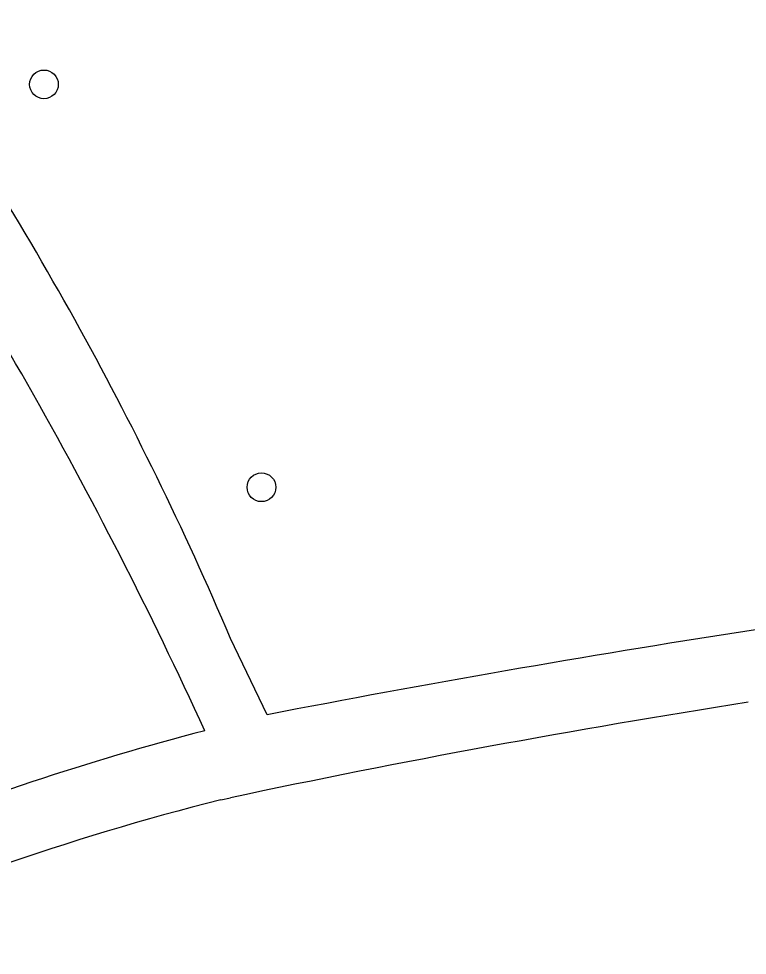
# Model space of a CAD drawing. Extents: x 158087 to 159494, y 382905 to 383981.
# Drawn here: x 158992.8 to 159017.58, y 383584.72 to 383616.58 of the extents above; entities that cross this region are included whole.
import ezdxf

# ---------------------------------------------------------------- set-up
doc = ezdxf.new("R2010")
doc.units = 0
doc.layers.add('IMGEO_Boom', color=7, linetype='Continuous')
doc.layers.add('IMGEO_Voetpad_halfverhard', color=7, linetype='Continuous')

msp = doc.modelspace()

# ---------------------------------------------------------------- linework, layer by layer
at = {"layer": 'IMGEO_Boom'}
for centre in [(158993.654, 383614.342), (159001.051, 383600.641)]:
    msp.add_circle(centre, 0.489, dxfattribs=at)
at = {"layer": 'IMGEO_Voetpad_halfverhard'}
for points in [[(159001.252, 383592.905), (159000, 383595.501)], [(158999.665, 383590.009), (159000, 383590.08)]]:
    msp.add_lwpolyline(points, dxfattribs=at)
for centre, radius, start, end in [((158893.054, 383549.951), 116.242, 23.0697, 34.96977), ((158863.409, 383530.385), 149.196, 24.54374, 34.7056), ((159085.326, 383158.657), 442.312, 96.6869, 100.95742), ((159069.446, 383262.831), 334.537, 98.91497, 101.98102), ((159023.018, 383500.621), 94.799, 104.59861, 112.01722), ((159021.811, 383502.386), 90.378, 104.18416, 114.35102)]:
    msp.add_arc(centre, radius, start, end, dxfattribs=at)

doc.saveas('drawing.dxf')
